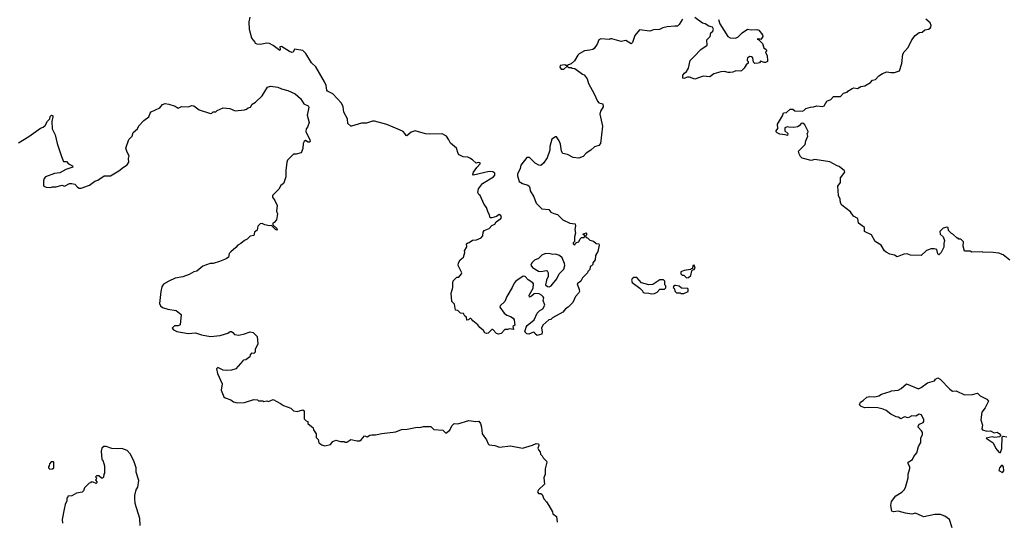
# Model space of a CAD drawing. Extents: x 2293139 to 2515392, y 824115 to 1006937.
# Tile 345 of 417: x 2455349 to 2466016, y 878635 to 884058. Entities that reach past the tile are written whole.
import ezdxf

# ---------------------------------------------------------------- set-up
doc = ezdxf.new("R2010")
doc.units = 0

msp = doc.modelspace()

# ---------------------------------------------------------------- linework, layer by layer
at = {"layer": '0CON10XD'}
for points in [[(2460035, 881130), (2460042, 881155), (2460040, 881205), (2460045, 881230), (2460085, 881270), (2460105, 881270), (2460137, 881303), (2460138, 881315), (2460099, 881395), (2460102, 881425), (2460122, 881455), (2460157, 881485), (2460170, 881535), (2460168, 881555), (2460193, 881597), (2460191, 881629), (2460205, 881642), (2460220, 881645), (2460255, 881668), (2460297, 881673), (2460350, 881695), (2460368, 881715), (2460372, 881755), (2460382, 881775), (2460435, 881797), (2460465, 881828), (2460498, 881842), (2460512, 881868), (2460562, 881905), (2460568, 881915), (2460562, 881935), (2460545, 881947), (2460515, 881926), (2460465, 881910), (2460445, 881910), (2460440, 881945), (2460425, 881970), (2460407, 882025), (2460382, 882055), (2460338, 882155), (2460324, 882164), (2460312, 882185), (2460318, 882225), (2460363, 882285), (2460483, 882355), (2460498, 882375), (2460497, 882395), (2460475, 882411), (2460435, 882414), (2460265, 882372), (2460258, 882385), (2460267, 882405), (2460303, 882455), (2460338, 882495), (2460338, 882508), (2460315, 882512), (2460293, 882503), (2460255, 882540), (2460227, 882557), (2460205, 882568), (2460155, 882572), (2460110, 882595), (2460098, 882608), (2460080, 882665), (2460015, 882720), (2460000, 882755), (2459972, 882795), (2459925, 882820), (2459787, 882817), (2459745, 882822), (2459635, 882852), (2459589, 882841), (2459545, 882798), (2459535, 882802), (2459523, 882825), (2459503, 882845), (2459465, 882866), (2459325, 882921), (2459192, 882958), (2459172, 882958), (2459105, 882938), (2459054, 882936), (2458945, 882903), (2458935, 882906), (2458906, 882935), (2458900, 882985), (2458861, 883055), (2458853, 883115), (2458836, 883155), (2458743, 883255), (2458683, 883283), (2458676, 883295), (2458670, 883345), (2458650, 883385), (2458556, 883546), (2458512, 883592), (2458450, 883690), (2458415, 883723), (2458325, 883740), (2458313, 883707), (2458297, 883703), (2458272, 883712), (2458185, 883769), (2458168, 883765), (2458172, 883735), (2458166, 883724), (2458097, 883777), (2458055, 883801), (2458025, 883804), (2457955, 883788), (2457922, 883792), (2457905, 883800), (2457902, 883815), (2457866, 883856), (2457840, 883950), (2457836, 884034), (2457848, 884085)], [(2462530, 884065), (2462494, 884005), (2462475, 883986), (2462445, 883989), (2462365, 883979), (2462315, 883968), (2462279, 883951), (2462215, 883947), (2462175, 883933), (2462065, 883948), (2462013, 883885), (2461989, 883811), (2461975, 883798), (2461915, 883832), (2461865, 883823), (2461765, 883852), (2461748, 883852), (2461735, 883842), (2461645, 883852), (2461625, 883840), (2461606, 883794), (2461572, 883745), (2461560, 883735), (2461525, 883729), (2461468, 883722), (2461411, 883689), (2461396, 883674), (2461358, 883612), (2461325, 883580), (2461295, 883570), (2461285, 883560), (2461265, 883560), (2461255, 883568), (2461205, 883560), (2461202, 883545), (2461215, 883520), (2461245, 883520), (2461275, 883550), (2461285, 883550), (2461295, 883540), (2461325, 883540), (2461333, 883533), (2461365, 883528), (2461445, 883468), (2461465, 883460), (2461497, 883417), (2461512, 883365), (2461573, 883253), (2461608, 883175), (2461625, 883158), (2461668, 883145), (2461671, 883115), (2461642, 883068), (2461634, 883035), (2461664, 882905), (2461641, 882715), (2461625, 882696), (2461575, 882682), (2461535, 882644), (2461485, 882612), (2461455, 882576), (2461405, 882559), (2461346, 882566), (2461285, 882598), (2461235, 882608), (2461219, 882635), (2461209, 882711), (2461195, 882747), (2461165, 882788), (2461155, 882788), (2461115, 882762), (2461093, 882685), (2461092, 882645), (2461065, 882563), (2461025, 882504), (2460995, 882480), (2460972, 882482), (2460935, 882503), (2460874, 882564), (2460845, 882564), (2460777, 882483), (2460772, 882445), (2460741, 882385), (2460742, 882365), (2460762, 882305), (2460797, 882285), (2460856, 882266), (2460869, 882255), (2460876, 882236), (2460878, 882205), (2460920, 882140), (2460945, 882070), (2461005, 882010), (2461082, 882002), (2461105, 881972), (2461135, 881958), (2461175, 881948), (2461235, 881890), (2461310, 881855), (2461368, 881845), (2461370, 881825), (2461362, 881785), (2461370, 881745), (2461358, 881705), (2461360, 881655), (2461345, 881640), (2461345, 881630), (2461355, 881620), (2461368, 881622), (2461372, 881638), (2461380, 881645), (2461408, 881652), (2461420, 881685), (2461435, 881700), (2461465, 881700), (2461470, 881715), (2461450, 881735), (2461485, 881748), (2461490, 881745), (2461490, 881725), (2461480, 881715), (2461485, 881700), (2461500, 881695), (2461525, 881670), (2461565, 881658), (2461593, 881633), (2461625, 881630), (2461628, 881615), (2461612, 881548), (2461588, 881502), (2461582, 881455), (2461560, 881425), (2461560, 881405), (2461545, 881390), (2461530, 881385), (2461527, 881353), (2461505, 881330), (2461500, 881315), (2461445, 881260), (2461430, 881225), (2461390, 881195), (2461412, 881135), (2461413, 881115), (2461405, 881098), (2461369, 881061), (2461340, 880995), (2461292, 880945), (2461264, 880926), (2461235, 880888), (2461123, 880827), (2461105, 880810), (2461082, 880808), (2461015, 880750), (2461003, 880715), (2461010, 880675), (2461005, 880652), (2460955, 880638), (2460932, 880655), (2460925, 880670), (2460915, 880672), (2460865, 880653), (2460845, 880654), (2460821, 880675), (2460835, 880728), (2460846, 880744), (2460924, 880806), (2460955, 880877), (2460983, 880907), (2461016, 880924), (2461038, 880965), (2461021, 881015), (2461028, 881045), (2461022, 881055), (2461002, 881075), (2460978, 881088), (2460935, 881091), (2460922, 881088), (2460895, 881062), (2460873, 881053), (2460870, 881075), (2460912, 881148), (2460916, 881195), (2460908, 881208), (2460859, 881239), (2460825, 881277), (2460802, 881278), (2460726, 881224), (2460707, 881203), (2460686, 881155), (2460625, 881061), (2460605, 881005), (2460555, 880957), (2460551, 880945), (2460599, 880879), (2460627, 880857), (2460665, 880843), (2460695, 880823), (2460707, 880807), (2460712, 880748), (2460690, 880735), (2460698, 880702), (2460655, 880708), (2460635, 880700), (2460605, 880700), (2460565, 880660), (2460535, 880652), (2460515, 880660), (2460475, 880700), (2460465, 880702), (2460425, 880662), (2460405, 880658), (2460387, 880667), (2460375, 880690), (2460334, 880724), (2460313, 880753), (2460257, 880797), (2460249, 880809), (2460235, 880820), (2460225, 880820), (2460210, 880805), (2460192, 880802), (2460190, 880835), (2460170, 880845), (2460156, 880876), (2460125, 880880), (2460097, 880907), (2460072, 880912), (2460058, 880975), (2460030, 881005), (2460022, 881095), (2460035, 881130)], [(2462918, 884058), (2462935, 884014), (2463021, 883875), (2463045, 883862), (2463102, 883858), (2463130, 883870), (2463175, 883917), (2463235, 883956), (2463275, 883949), (2463335, 883953), (2463355, 883943), (2463398, 883895), (2463400, 883875), (2463378, 883842), (2463355, 883850), (2463340, 883845), (2463358, 883838), (2463395, 883800), (2463412, 883752), (2463436, 883736), (2463440, 883725), (2463440, 883715), (2463430, 883705), (2463446, 883666), (2463452, 883615), (2463450, 883605), (2463430, 883595), (2463415, 883593), (2463375, 883608), (2463365, 883592), (2463350, 883585), (2463314, 883584), (2463298, 883598), (2463290, 883645), (2463277, 883657), (2463255, 883660), (2463235, 883640), (2463230, 883625), (2463230, 883615), (2463240, 883605), (2463240, 883585), (2463221, 883569), (2463198, 883532), (2463170, 883505), (2463155, 883500), (2463107, 883503), (2463075, 883489), (2463045, 883484), (2463025, 883484), (2462984, 883496), (2462945, 883493), (2462870, 883470), (2462825, 883437), (2462755, 883447), (2462665, 883413), (2462605, 883436), (2462585, 883434), (2462545, 883419), (2462533, 883425), (2462534, 883456), (2462550, 883480), (2462573, 883497), (2462596, 883534), (2462614, 883615), (2462655, 883660), (2462730, 883735), (2462798, 883782), (2462795, 883838), (2462830, 883875), (2462837, 883915), (2462859, 883935), (2462867, 883955), (2462855, 883978), (2462815, 883988), (2462775, 884012), (2462745, 884021), (2462665, 884082)], [(2465015, 883840), (2465052, 883885), (2465095, 883919), (2465125, 883924), (2465155, 883949), (2465194, 883956), (2465211, 883965), (2465220, 883975), (2465224, 883995), (2465212, 884022), (2465164, 884064)], [(2466075, 881452), (2466005, 881510), (2465955, 881528), (2465895, 881537), (2465785, 881538), (2465775, 881542), (2465665, 881540), (2465645, 881550), (2465585, 881550), (2465572, 881605), (2465575, 881650), (2465545, 881680), (2465525, 881680), (2465515, 881690), (2465505, 881690), (2465460, 881735), (2465445, 881740), (2465413, 881773), (2465408, 881808), (2465395, 881810), (2465355, 881800), (2465318, 881762), (2465322, 881735), (2465352, 881705), (2465368, 881665), (2465360, 881635), (2465362, 881595), (2465332, 881535), (2465315, 881518), (2465305, 881512), (2465295, 881520), (2465285, 881568), (2465255, 881577), (2465225, 881577), (2465174, 881556), (2465115, 881503), (2464998, 881508), (2464965, 881520), (2464927, 881517), (2464855, 881490), (2464825, 881508), (2464775, 881518), (2464735, 881538), (2464718, 881555), (2464683, 881615), (2464618, 881655), (2464576, 881726), (2464500, 881765), (2464502, 881805), (2464438, 881855), (2464430, 881905), (2464381, 881931), (2464350, 881975), (2464257, 882047), (2464242, 882075), (2464238, 882115), (2464218, 882155), (2464212, 882255), (2464240, 882295), (2464240, 882345), (2464290, 882405), (2464285, 882420), (2464227, 882467), (2464205, 882473), (2464125, 882518), (2463965, 882543), (2463924, 882534), (2463825, 882558), (2463808, 882575), (2463793, 882603), (2463788, 882632), (2463858, 882705), (2463866, 882744), (2463888, 882795), (2463880, 882825), (2463888, 882832), (2463890, 882845), (2463878, 882875), (2463855, 882920), (2463835, 882938), (2463815, 882932), (2463793, 882907), (2463775, 882898), (2463735, 882890), (2463680, 882895), (2463665, 882898), (2463640, 882885), (2463640, 882855), (2463670, 882825), (2463667, 882803), (2463642, 882812), (2463585, 882818), (2463555, 882832), (2463544, 882844), (2463543, 882855), (2463562, 882878), (2463558, 882925), (2463613, 883015), (2463623, 883047), (2463658, 883052), (2463695, 883090), (2463725, 883090), (2463745, 883072), (2463825, 883067), (2463845, 883073), (2463866, 883094), (2463915, 883109), (2463948, 883112), (2463985, 883124), (2464045, 883119), (2464065, 883123), (2464094, 883176), (2464135, 883193), (2464166, 883224), (2464240, 883225), (2464275, 883262), (2464315, 883272), (2464320, 883285), (2464368, 883312), (2464385, 883318), (2464426, 883314), (2464460, 883335), (2464505, 883340), (2464565, 883377), (2464589, 883401), (2464621, 883409), (2464655, 883449), (2464695, 883476), (2464745, 883492), (2464785, 883484), (2464825, 883484), (2464882, 883505), (2464906, 883584), (2464918, 883685), (2464930, 883710), (2464975, 883756), (2465015, 883840)], [(2455336, 882724), (2455449, 882791), (2455575, 882882), (2455605, 882892), (2455625, 882912), (2455652, 882958), (2455677, 882983), (2455680, 883010), (2455695, 883024), (2455708, 883018), (2455709, 883005), (2455696, 882955), (2455702, 882875), (2455735, 882810), (2455756, 882715), (2455804, 882574), (2455825, 882522), (2455855, 882520), (2455880, 882495), (2455920, 882475), (2455925, 882460), (2455850, 882435), (2455785, 882398), (2455725, 882392), (2455630, 882355), (2455614, 882336), (2455607, 882313), (2455607, 882267), (2455612, 882255), (2455635, 882243), (2455685, 882239), (2455705, 882246), (2455745, 882248), (2455805, 882266), (2455835, 882254), (2455888, 882282), (2455915, 882282), (2455947, 882277), (2455974, 882244), (2455995, 882233), (2456015, 882232), (2456105, 882264), (2456165, 882310), (2456195, 882320), (2456263, 882367), (2456335, 882367), (2456425, 882419), (2456475, 882461), (2456514, 882485), (2456531, 882515), (2456530, 882555), (2456537, 882583), (2456514, 882624), (2456501, 882665), (2456531, 882759), (2456567, 882795), (2456579, 882835), (2456626, 882874), (2456641, 882909), (2456695, 882966), (2456749, 883005), (2456763, 883045), (2456775, 883060), (2456867, 883103), (2456895, 883138), (2456925, 883149), (2456965, 883143), (2457035, 883120), (2457065, 883098), (2457104, 883116), (2457175, 883113), (2457215, 883129), (2457235, 883123), (2457295, 883081), (2457415, 883040), (2457430, 883045), (2457445, 883060), (2457475, 883060), (2457490, 883075), (2457555, 883102), (2457626, 883096), (2457685, 883072), (2457785, 883080), (2457805, 883087), (2457826, 883104), (2457850, 883110), (2457869, 883141), (2457905, 883163), (2457975, 883233), (2458034, 883326), (2458065, 883339), (2458145, 883326), (2458185, 883309), (2458255, 883290), (2458334, 883254), (2458390, 883205), (2458426, 883146), (2458474, 883124), (2458481, 883111), (2458478, 883092), (2458464, 883025), (2458486, 882945), (2458467, 882895), (2458452, 882875), (2458450, 882845), (2458493, 882755), (2458495, 882740), (2458488, 882732), (2458475, 882732), (2458445, 882748), (2458432, 882738), (2458422, 882715), (2458417, 882663), (2458400, 882615), (2458345, 882600), (2458315, 882600), (2458250, 882535), (2458242, 882515), (2458232, 882425), (2458232, 882355), (2458215, 882300), (2458208, 882285), (2458180, 882260), (2458157, 882223), (2458088, 882155), (2458088, 882135), (2458115, 882100), (2458138, 882045), (2458132, 881985), (2458142, 881955), (2458132, 881888), (2458105, 881860), (2458090, 881855), (2458090, 881835), (2458135, 881797), (2458139, 881781), (2458135, 881778), (2458120, 881785), (2458078, 881828), (2458054, 881824), (2458005, 881834), (2457975, 881850), (2457955, 881848), (2457929, 881821), (2457921, 881779), (2457894, 881756), (2457885, 881720), (2457847, 881713), (2457815, 881680), (2457785, 881667), (2457746, 881634), (2457713, 881617), (2457691, 881589), (2457635, 881542), (2457618, 881525), (2457612, 881485), (2457585, 881468), (2457515, 881438), (2457445, 881418), (2457413, 881417), (2457335, 881388), (2457270, 881335), (2457235, 881328), (2457184, 881296), (2457116, 881274), (2457035, 881257), (2456965, 881227), (2456907, 881193), (2456890, 881165), (2456877, 881115), (2456864, 880985), (2456875, 880958), (2456895, 880941), (2456955, 880923), (2457045, 880908), (2457100, 880865), (2457087, 880753), (2457065, 880742), (2457025, 880742), (2457002, 880715), (2457015, 880698), (2457050, 880680), (2457175, 880660), (2457255, 880667), (2457320, 880645), (2457415, 880626), (2457520, 880635), (2457605, 880663), (2457631, 880679), (2457645, 880680), (2457658, 880668), (2457676, 880646), (2457725, 880639), (2457785, 880654), (2457845, 880678), (2457880, 880670), (2457922, 880625), (2457928, 880545), (2457902, 880485), (2457900, 880455), (2457885, 880442), (2457860, 880445), (2457842, 880425), (2457848, 880415), (2457842, 880405), (2457798, 880372), (2457775, 880370), (2457765, 880362), (2457690, 880275), (2457645, 880260), (2457595, 880257), (2457553, 880263), (2457495, 880290), (2457483, 880277), (2457493, 880225), (2457542, 880115), (2457533, 880045), (2457561, 879971), (2457575, 879960), (2457635, 879940), (2457665, 879920), (2457705, 879907), (2457785, 879911), (2457885, 879942), (2457925, 879940), (2457935, 879930), (2457985, 879930), (2457995, 879922), (2458025, 879928), (2458045, 879922), (2458095, 879942), (2458175, 879902), (2458208, 879878), (2458285, 879850), (2458315, 879820), (2458355, 879812), (2458415, 879830), (2458432, 879822), (2458432, 879802), (2458433, 879733), (2458452, 879712), (2458470, 879705), (2458470, 879685), (2458530, 879635), (2458532, 879615), (2458562, 879572), (2458563, 879533), (2458582, 879512), (2458590, 879475), (2458622, 879452), (2458655, 879440), (2458715, 879456), (2458743, 879487), (2458775, 879503), (2458825, 879488), (2458865, 879490), (2458875, 879480), (2458895, 879482), (2458938, 879512), (2459005, 879496), (2459034, 879496), (2459048, 879505), (2459085, 879550), (2459115, 879539), (2459144, 879556), (2459165, 879560), (2459205, 879560), (2459274, 879576), (2459425, 879593), (2459485, 879620), (2459548, 879622), (2459655, 879643), (2459685, 879640), (2459725, 879652), (2459805, 879652), (2459835, 879620), (2459935, 879610), (2459965, 879578), (2460008, 879612), (2460032, 879658), (2460055, 879683), (2460095, 879680), (2460215, 879716), (2460290, 879705)], [(2461085, 881163), (2461108, 881175), (2461168, 881252), (2461195, 881304), (2461243, 881357), (2461254, 881394), (2461253, 881415), (2461225, 881477), (2461198, 881505), (2461155, 881517), (2461126, 881514), (2461095, 881523), (2461044, 881526), (2461005, 881506), (2460969, 881471), (2460925, 881454), (2460897, 881425), (2460887, 881397), (2460905, 881372), (2460970, 881335), (2460995, 881330), (2461055, 881341), (2461065, 881338), (2461076, 881315), (2461074, 881276), (2461056, 881235), (2461046, 881186), (2461066, 881166), (2461085, 881163)], [(2462573, 881263), (2462595, 881264), (2462619, 881285), (2462632, 881338), (2462642, 881348), (2462655, 881350), (2462668, 881365), (2462655, 881400), (2462640, 881395), (2462638, 881362), (2462625, 881360), (2462615, 881350), (2462548, 881342), (2462510, 881325), (2462510, 881305), (2462525, 881290), (2462545, 881290), (2462573, 881263)], [(2462195, 881088), (2462225, 881092), (2462255, 881107), (2462285, 881138), (2462335, 881140), (2462348, 881152), (2462350, 881175), (2462340, 881185), (2462340, 881225), (2462325, 881240), (2462285, 881238), (2462210, 881190), (2462165, 881186), (2462086, 881206), (2462034, 881264), (2462004, 881266), (2461985, 881250), (2461979, 881235), (2461985, 881212), (2462069, 881149), (2462095, 881120), (2462100, 881105), (2462115, 881098), (2462165, 881097), (2462195, 881088)], [(2462545, 881090), (2462590, 881115), (2462592, 881135), (2462586, 881146), (2462518, 881148), (2462495, 881170), (2462455, 881180), (2462445, 881180), (2462432, 881168), (2462430, 881155), (2462438, 881148), (2462450, 881115), (2462465, 881100), (2462505, 881100), (2462515, 881090), (2462545, 881090)], [(2465450, 878555), (2465423, 878643), (2465370, 878680), (2465325, 878698), (2465265, 878699), (2465145, 878674), (2465125, 878678), (2465055, 878712), (2465015, 878703), (2464945, 878711), (2464866, 878734), (2464815, 878727), (2464798, 878735), (2464788, 878795), (2464795, 878840), (2464841, 878899), (2464905, 878938), (2464932, 878965), (2464945, 878990), (2464976, 879094), (2464976, 879135), (2464993, 879195), (2464993, 879215), (2464976, 879245), (2464976, 879264), (2465020, 879295), (2465034, 879325), (2465070, 879365), (2465086, 879434), (2465112, 879478), (2465112, 879525), (2465128, 879565), (2465128, 879585), (2465118, 879605), (2465082, 879645), (2465087, 879663), (2465098, 879675), (2465138, 879695), (2465143, 879705), (2465143, 879725), (2465119, 879779), (2465095, 879784), (2465056, 879764), (2465014, 879766), (2464975, 879744), (2464936, 879756), (2464921, 879749), (2464894, 879734), (2464865, 879753), (2464845, 879756), (2464785, 879784), (2464735, 879826), (2464705, 879839), (2464645, 879852), (2464545, 879858), (2464505, 879852), (2464465, 879866), (2464447, 879887), (2464459, 879915), (2464487, 879933), (2464525, 879970), (2464556, 879976), (2464615, 879972), (2464656, 879984), (2464687, 880003), (2464780, 880030), (2464795, 880039), (2464865, 880046), (2464899, 880061), (2464955, 880112), (2465085, 880060), (2465115, 880074), (2465185, 880124), (2465260, 880145), (2465272, 880165), (2465295, 880180), (2465322, 880162), (2465425, 880054), (2465455, 880033), (2465495, 880036), (2465585, 879994), (2465673, 879997), (2465725, 880012), (2465755, 879982), (2465782, 879968), (2465828, 879948), (2465843, 879925), (2465808, 879855), (2465771, 879805), (2465763, 879725), (2465778, 879665), (2465771, 879625), (2465780, 879615), (2465825, 879600), (2465865, 879603), (2465905, 879584), (2465939, 879589), (2465962, 879575), (2465980, 879555), (2465965, 879540), (2465915, 879533), (2465885, 879538), (2465820, 879525), (2465894, 879474), (2465925, 879413), (2465955, 879373), (2465965, 879368), (2465975, 879370), (2465988, 879412), (2465992, 879538), (2466005, 879548), (2466045, 879540)], [(2460290, 879705), (2460325, 879708), (2460340, 879685), (2460354, 879645), (2460360, 879570), (2460408, 879508), (2460423, 879465), (2460435, 879453), (2460495, 879444), (2460547, 879427), (2460665, 879440), (2460795, 879418), (2460905, 879450), (2460945, 879468), (2460968, 879465), (2460972, 879445), (2460962, 879415), (2460968, 879398), (2460988, 879375), (2460992, 879352), (2461010, 879335), (2461021, 879311), (2461056, 879276), (2461060, 879265), (2461043, 879193), (2461042, 879135), (2461028, 879095), (2461033, 879025), (2460968, 878965), (2460958, 878945), (2460970, 878925), (2460995, 878924), (2461009, 878915), (2461026, 878866), (2461056, 878836), (2461083, 878797), (2461121, 878725), (2461126, 878705), (2461166, 878675), (2461171, 878615)], [(2456653, 878577), (2456652, 878655), (2456602, 878818), (2456598, 878875), (2456598, 878905), (2456612, 878965), (2456628, 878995), (2456640, 879065), (2456613, 879155), (2456610, 879205), (2456585, 879280), (2456546, 879356), (2456515, 879392), (2456455, 879412), (2456405, 879408), (2456347, 879413), (2456286, 879436), (2456260, 879435), (2456240, 879415), (2456232, 879385), (2456240, 879295), (2456250, 879285), (2456270, 879225), (2456270, 879145), (2456260, 879135), (2456258, 879102), (2456248, 879092), (2456235, 879090), (2456208, 879118), (2456182, 879118), (2456170, 879105), (2456180, 879095), (2456178, 879082), (2456170, 879075), (2456190, 879045), (2456178, 879032), (2456147, 879047), (2456125, 879050), (2456118, 879042), (2456102, 879038), (2456062, 878998), (2456050, 878985), (2456040, 878955), (2456025, 878940), (2455965, 878930), (2455915, 878900), (2455872, 878898), (2455870, 878885), (2455860, 878875), (2455860, 878845), (2455843, 878807), (2455832, 878755), (2455810, 878645), (2455813, 878605)], [(2455675, 879190), (2455705, 879192), (2455720, 879205), (2455720, 879265), (2455715, 879270), (2455692, 879268), (2455672, 879248), (2455670, 879225), (2455660, 879215), (2455662, 879202), (2455675, 879190)], [(2465995, 879153), (2466009, 879171), (2466007, 879213), (2465995, 879230), (2465985, 879230), (2465963, 879205), (2465958, 879175), (2465995, 879153)]]:
    msp.add_lwpolyline(points, dxfattribs=at)

doc.saveas('drawing.dxf')
